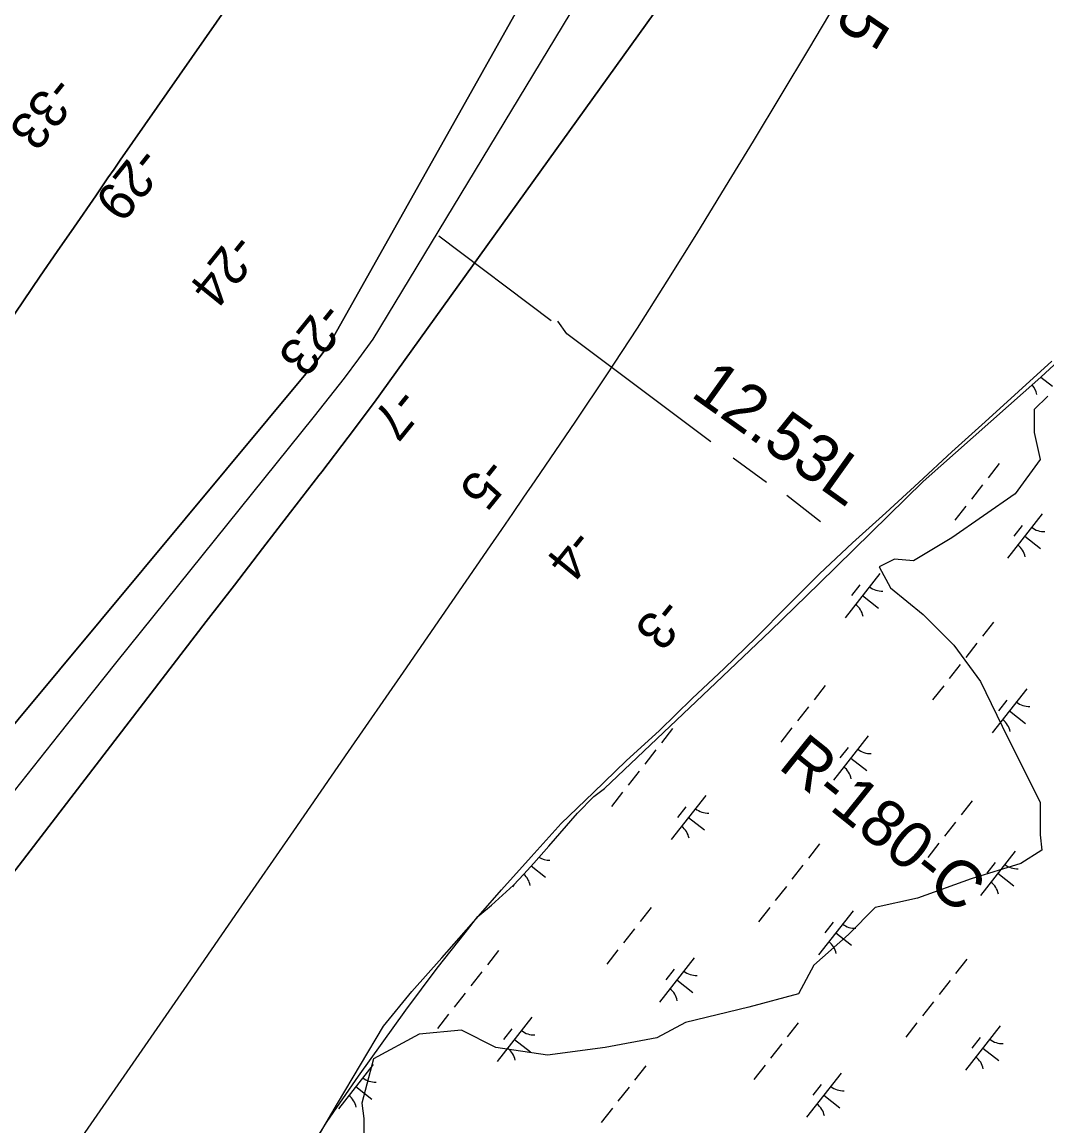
# Model space of a CAD drawing. Extents: x 3896831 to 3918110, y 171006 to 193349.
# Drawn here: x 3912276 to 3913188, y 184850 to 185832 of the extents above; entities that cross this region are included whole.
import ezdxf

# ---------------------------------------------------------------- set-up
doc = ezdxf.new("R2010")
doc.units = 0
for name, color, linetype in [('V-LEVE-TOET', 7, 'Continuous'), ('V-RIVR-EDGE', 7, 'Continuous'), ('V-RIVR-RANG', 7, 'Continuous'), ('V-RIVR-RANG-IDEN', 7, 'Continuous'), ('V-RRAP-FSHR', 7, 'Continuous'), ('V-STRM-FMON', 7, 'Continuous'), ('V-TOPO-DPTH', 7, 'Continuous'), ('V-TOPO-MINR', 7, 'Continuous'), ('V-TOPO-MINR-IDEN', 7, 'Continuous'), ('V-WETL-SWMP', 7, 'Continuous')]:
    doc.layers.add(name, color=color, linetype=linetype)

msp = doc.modelspace()

# ---------------------------------------------------------------- linework, layer by layer
at = {"layer": 'V-LEVE-TOET'}
for p, q in [((3912747.28, 185566.22), (3912647.27, 185641.51)), ((3912938.98, 185422.35), (3912909.12, 185444.08)), ((3912986.97, 185387.49), (3912956.95, 185410.85))]:
    msp.add_line(p, q, dxfattribs=at)
msp.add_lwpolyline([(3912889.36, 185458.52), (3912761.26, 185554.83), (3912753.19, 185565.83)], dxfattribs=at)
at = {"layer": 'V-RIVR-EDGE'}
msp.add_lwpolyline([(3913189.15, 185499.17), (3913177.21, 185487.23), (3913177.21, 185466.77), (3913182.33, 185442.91), (3913160.16, 185412.22), (3913103.9, 185373), (3913069.8, 185352.55), (3913052.75, 185354.25), (3913039.11, 185347.43), (3913049.34, 185328.68), (3913078.33, 185304.81), (3913105.61, 185277.53), (3913129.47, 185245.14), (3913153.34, 185195.69), (3913182.33, 185137.73), (3913182.33, 185108.74), (3913184.03, 185095.1), (3913165.28, 185083.17), (3913120.95, 185069.53), (3913073.21, 185052.48), (3913035.7, 185043.96), (3913011.84, 185020.09), (3912981.15, 184992.81), (3912967.51, 184967.24), (3912923.18, 184955.3), (3912866.92, 184941.66), (3912841.34, 184928.02), (3912795.31, 184919.5), (3912744.16, 184912.68), (3912698.13, 184919.5), (3912667.44, 184934.84), (3912629.94, 184931.43), (3912589.02, 184909.27), (3912578.79, 184870.06), (3912580.49, 184856.42), (3912580.49, 184841.07)], dxfattribs=at)
at = {"layer": 'V-RRAP-FSHR'}
msp.add_lwpolyline([(3912536.82, 184835.28), (3912557.19, 184869.7), (3912577.56, 184904.13), (3912597.93, 184938.55), (3912623.38, 184969.28), (3912649.9, 184999.22), (3912676.43, 185029.15), (3912702.96, 185059.91), (3912729.49, 185089.28), (3912756.13, 185118.97), (3912784.93, 185146.59), (3912814, 185174.7), (3912843.63, 185201.55), (3912872.62, 185229.98), (3912901.16, 185256.69), (3912929.8, 185284.47), (3912958, 185312.84), (3912986.19, 185341.21), (3913015.32, 185368.6), (3913045, 185395.42), (3913074.51, 185422.42), (3913103.84, 185449.62), (3913133.52, 185476.43), (3913163.21, 185503.23), (3913192.9, 185530.41)], dxfattribs=at)
at = {"layer": 'V-TOPO-DPTH'}
for points in [[(3912235.89, 185167.08), (3912532.01, 185522.56), (3912536.43, 185527.97), (3912540.8, 185533.42), (3912545.07, 185538.95), (3912549.27, 185544.52), (3912893.15, 186156.29)], [(3912893.15, 186156.29), (3912549.27, 185544.52), (3912545.07, 185538.95), (3912540.8, 185533.42), (3912536.43, 185527.97), (3912532.01, 185522.56), (3912235.89, 185167.08)], [(3912262.74, 185562.24), (3912277.66, 185584.16), (3912292.63, 185606.07), (3912307.64, 185627.93), (3912322.69, 185649.77), (3912341.93, 185677.61), (3912347.4, 185685.51), (3912352.87, 185693.41), (3912358.35, 185701.3), (3912363.83, 185709.18), (3912502.3, 185907.93)], [(3912502.3, 185907.93), (3912363.83, 185709.18), (3912358.35, 185701.3), (3912352.87, 185693.41), (3912347.4, 185685.51), (3912341.93, 185677.61), (3912322.69, 185649.77), (3912307.64, 185627.93), (3912292.63, 185606.07), (3912277.66, 185584.16), (3912262.74, 185562.24)], [(3912844.78, 185848.37), (3912590.03, 185493.83), (3912566.7, 185462.82), (3912543.15, 185431.97), (3912540.46, 185428.48), (3912515.41, 185396), (3912490.38, 185363.52), (3912465.36, 185331.02), (3912440.35, 185298.51), (3912100.22, 184856.14)]]:
    msp.add_lwpolyline(points, dxfattribs=at)
at = {"layer": 'V-TOPO-MINR'}
for points in [[(3912235.89, 185167.08), (3912532.01, 185522.56), (3912536.43, 185527.97), (3912540.8, 185533.42), (3912545.07, 185538.95), (3912549.27, 185544.52), (3912893.15, 186156.29)], [(3912258.48, 185133.8), (3912308.99, 185197.76), (3912359.81, 185261.48), (3912536.65, 185481.47), (3912550.03, 185498.36), (3912563.24, 185515.37), (3912576.21, 185532.58), (3912589.01, 185549.91), (3912919.87, 186097.07)], [(3912262.74, 185562.24), (3912277.66, 185584.16), (3912292.63, 185606.07), (3912307.64, 185627.93), (3912322.69, 185649.77), (3912341.93, 185677.61), (3912347.4, 185685.51), (3912352.87, 185693.41), (3912358.35, 185701.3), (3912363.83, 185709.18), (3912502.3, 185907.93)], [(3912100.22, 184856.14), (3912440.35, 185298.51), (3912465.36, 185331.02), (3912490.38, 185363.52), (3912515.41, 185396), (3912540.46, 185428.48), (3912543.15, 185431.97), (3912566.7, 185462.82), (3912590.03, 185493.83), (3912844.78, 185848.37)], [(3912265.82, 184747.37), (3912281.93, 184770.64), (3912420.59, 184971.09), (3912469.4, 185041.69), (3912518.2, 185112.3), (3912566.98, 185182.93), (3912615.74, 185253.57), (3912693.37, 185366.08), (3912703.29, 185380.49), (3912713.19, 185394.9), (3912723.06, 185409.34), (3912732.92, 185423.78), (3912769.12, 185476.95), (3912796.76, 185518.19), (3912824, 185559.69), (3912850.63, 185601.58), (3912876.86, 185643.73), (3912902.43, 185685.48), (3912927.27, 185726.23), (3912952, 185767.06), (3912976.57, 185807.98), (3913001.02, 185848.97)]]:
    msp.add_lwpolyline(points, dxfattribs=at)
at = {"layer": 'V-WETL-SWMP'}
for p, q in [((3913183.19, 185516.22), (3913247.7, 185576.14)), ((3913078.47, 185423.26), (3913183.19, 185516.22)), ((3913183.11, 185516.15), (3913193.35, 185508.12)), ((3913145.93, 185439.16), (3913136.06, 185426.56)), ((3912985.81, 185332.54), (3913078.47, 185423.26)), ((3913131.12, 185420.27), (3913121.25, 185407.67)), ((3913116.32, 185401.38), (3913106.45, 185388.78)), ((3913184.14, 185394.34), (3913153.29, 185354.99)), ((3913166.34, 185384.15), (3913158.94, 185374.7)), ((3913168.71, 185374.66), (3913182.88, 185363.56)), ((3913039.8, 185341.38), (3913008.96, 185302.03)), ((3912942.47, 185290.22), (3912985.81, 185332.54)), ((3913022.01, 185331.19), (3913014.61, 185321.74)), ((3913024.38, 185321.7), (3913038.55, 185310.6)), ((3913141, 185298.18), (3913131.13, 185285.58)), ((3912893.84, 185243.95), (3912942.47, 185290.22)), ((3913126.2, 185279.29), (3913116.33, 185266.69)), ((3913111.39, 185260.4), (3913101.52, 185247.8)), ((3912794.81, 185149.97), (3912893.84, 185243.95)), ((3912991.12, 185241.64), (3912981.25, 185229.05)), ((3913096.59, 185241.51), (3913086.72, 185228.91)), ((3913170.72, 185238.77), (3913139.88, 185199.42)), ((3913152.93, 185228.58), (3913145.52, 185219.13)), ((3912976.32, 185222.75), (3912966.45, 185210.16)), ((3913155.3, 185219.1), (3913169.47, 185207.99)), ((3912855.28, 185203.27), (3912845.41, 185190.67)), ((3912961.51, 185203.86), (3912951.64, 185191.27)), ((3913029.33, 185196.82), (3912998.49, 185157.47)), ((3912840.47, 185184.38), (3912830.6, 185171.79)), ((3913011.54, 185186.63), (3913004.13, 185177.18)), ((3913013.91, 185177.15), (3913028.08, 185166.04)), ((3912825.67, 185165.49), (3912815.8, 185152.9)), ((3912785.28, 185142.78), (3912794.81, 185149.97)), ((3912770.84, 185128.08), (3912785.28, 185142.78)), ((3912810.86, 185146.6), (3912800.99, 185134.01)), ((3912885, 185143.86), (3912854.15, 185104.51)), ((3913122.04, 185139.03), (3913112.17, 185126.44)), ((3912867.2, 185133.67), (3912859.8, 185124.22)), ((3912745.15, 185098.72), (3912770.84, 185128.08)), ((3912869.57, 185124.19), (3912883.74, 185113.08)), ((3913107.24, 185120.14), (3913097.37, 185107.55)), ((3912986.2, 185100.66), (3912976.33, 185088.07)), ((3913092.43, 185101.25), (3913082.56, 185088.66)), ((3912731.78, 185083.67), (3912745.15, 185098.72)), ((3913160.25, 185094.21), (3913129.4, 185054.86)), ((3912722.99, 185073.65), (3912731.78, 185083.67)), ((3912729.57, 185081.15), (3912742.35, 185071.13)), ((3912971.39, 185081.77), (3912961.52, 185069.18)), ((3913142.46, 185084.02), (3913135.05, 185074.58)), ((3912713.83, 185063.97), (3912722.99, 185073.65)), ((3913144.83, 185074.54), (3913158.99, 185063.43)), ((3912694.09, 185046.03), (3912713.83, 185063.97)), ((3912714.04, 185064.19), (3912712.76, 185062.56)), ((3912956.59, 185062.88), (3912946.72, 185050.29)), ((3912682.1, 185035.97), (3912694.09, 185046.03)), ((3912836.32, 185044.12), (3912826.45, 185031.53)), ((3912941.78, 185043.99), (3912931.91, 185031.4)), ((3913015.91, 185041.26), (3912985.07, 185001.9)), ((3912670.85, 185021.66), (3912682.1, 185035.97)), ((3912998.12, 185031.06), (3912990.72, 185021.62)), ((3912645.9, 184990.17), (3912670.85, 185021.66)), ((3912821.51, 185025.23), (3912811.64, 185012.64)), ((3913000.49, 185021.58), (3913014.66, 185010.47)), ((3912700.47, 185005.75), (3912690.6, 184993.16)), ((3912806.71, 185006.34), (3912796.84, 184993.75)), ((3912874.52, 184999.31), (3912843.68, 184959.95)), ((3913117.11, 184998.05), (3913107.24, 184985.46)), ((3912617.8, 184952.61), (3912645.9, 184990.17)), ((3912685.67, 184986.86), (3912675.8, 184974.27)), ((3912856.73, 184989.11), (3912849.33, 184979.67)), ((3912859.1, 184979.63), (3912873.27, 184968.53)), ((3913102.31, 184979.16), (3913092.44, 184966.57)), ((3912670.86, 184967.97), (3912660.99, 184955.38)), ((3912575.67, 184893.96), (3912617.8, 184952.61)), ((3913087.5, 184960.27), (3913077.63, 184947.68)), ((3912656.06, 184949.08), (3912646.19, 184936.49)), ((3912730.19, 184946.35), (3912699.35, 184906.99)), ((3912712.4, 184936.15), (3912704.99, 184926.71)), ((3912967.24, 184941.51), (3912957.37, 184928.92)), ((3913072.7, 184941.38), (3913062.83, 184928.79)), ((3913146.83, 184938.65), (3913115.99, 184899.29)), ((3912714.77, 184926.67), (3912728.94, 184915.57)), ((3912952.43, 184922.62), (3912942.56, 184910.03)), ((3913129.04, 184928.45), (3913121.64, 184919.01)), ((3913131.41, 184918.97), (3913145.58, 184907.87)), ((3912588.8, 184904.4), (3912557.96, 184865.04)), ((3912831.39, 184903.14), (3912821.52, 184890.55)), ((3912937.63, 184903.73), (3912927.76, 184891.14)), ((3912547.95, 184853.56), (3912575.67, 184893.96)), ((3913005.44, 184896.7), (3912974.6, 184857.34)), ((3912573.38, 184884.72), (3912587.54, 184873.62)), ((3912816.58, 184884.25), (3912806.71, 184871.66)), ((3912987.65, 184886.5), (3912980.25, 184877.06)), ((3912990.02, 184877.02), (3913004.19, 184865.92)), ((3912801.78, 184865.36), (3912791.91, 184852.77)), ((3912510.81, 184794.24), (3912547.95, 184853.56))]:
    msp.add_line(p, q, dxfattribs=at)
for centre, start, end in [((3913162.33, 185497.34), 11.14028, 42.49366), ((3913185.94, 185396.26), 231.14028, 272.68394), ((3913151.86, 185352.78), 11.14028, 52.68394), ((3913041.61, 185343.3), 231.14028, 272.68394), ((3913007.53, 185299.82), 11.14028, 52.68394), ((3913172.52, 185240.69), 231.14028, 272.68394), ((3913138.45, 185197.21), 11.14028, 52.68394), ((3913031.13, 185198.74), 231.14028, 272.68394), ((3912997.06, 185155.26), 11.14028, 52.68394), ((3912886.8, 185145.78), 231.14028, 272.68394), ((3912852.72, 185102.3), 11.14028, 52.68394), ((3912745.41, 185103.83), 238.84796, 272.68394), ((3913162.05, 185096.13), 231.14028, 272.68394), ((3912711.33, 185060.35), 11.14028, 48.76962), ((3913127.97, 185052.65), 11.14028, 52.68394), ((3913017.72, 185043.17), 231.14028, 272.68394), ((3912983.64, 184999.69), 11.14028, 52.68394), ((3912876.33, 185001.22), 231.14028, 272.68394), ((3912842.25, 184957.74), 11.14028, 52.68394), ((3912731.99, 184948.26), 231.14028, 272.68394), ((3913148.64, 184940.56), 231.14028, 272.68394), ((3912697.92, 184904.78), 11.14028, 52.68394), ((3913114.56, 184897.08), 11.14028, 52.68394), ((3912590.6, 184906.31), 231.14028, 272.68394), ((3913007.25, 184898.61), 231.14028, 272.68394), ((3912556.53, 184862.83), 11.14028, 52.68394), ((3912973.17, 184855.13), 11.14028, 52.68394)]:
    msp.add_arc(centre, 17.62, start, end, dxfattribs=at)

# ---------------------------------------------------------------- texts
at = {"layer": 'V-RIVR-RANG'}
for s, rotation, p in [('-33', 231.21647, (3912303.95, 185786.84)), ('-29', 231.21647, (3912380.28, 185723.61)), ('-24', 231.07833, (3912464.6, 185646.82)), ('-23', 231.07833, (3912543.63, 185585.51)), ('-7', 231.07833, (3912610.48, 185509.13)), ('-5', 231.07833, (3912688.93, 185447.1)), ('-4', 231.07833, (3912766.3, 185383.75)), ('-3', 231.07833, (3912845.33, 185322.44))]:
    msp.add_text(s, height=33.5, rotation=rotation, dxfattribs=at).set_placement(p)
at = {"layer": 'V-RIVR-RANG-IDEN'}
msp.add_text('R-180-C', height=41.5, rotation=321.22006, dxfattribs=at).set_placement((3912948.3, 185168.71))
at = {"layer": 'V-STRM-FMON'}
msp.add_text('12.53L', height=42, rotation=324.47757, dxfattribs=at).set_placement((3912870.38, 185499.76))
at = {"layer": 'V-TOPO-MINR-IDEN'}
msp.add_text('-5', height=41.5, rotation=239.18163, dxfattribs=at).set_placement((3913024.28, 185867.71))

doc.saveas('drawing.dxf')
